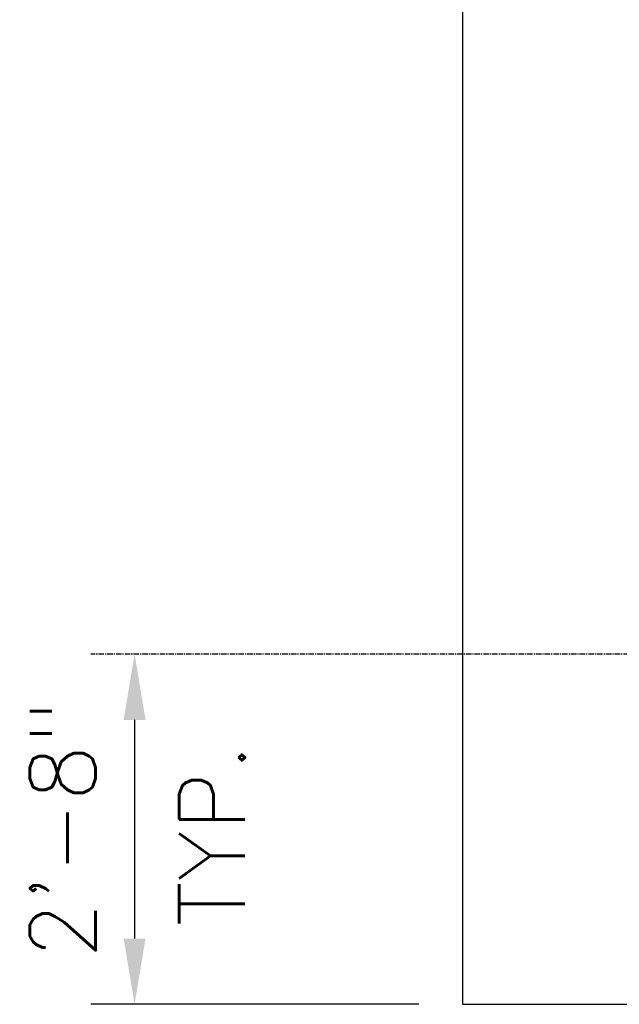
# Model space of a CAD drawing. Extents: x -169 to 7270, y -140 to 2984.
# Tile 574 of 656: x 6351 to 6406, y 1218 to 1308. Entities that reach past the tile are written whole.
import ezdxf

# ---------------------------------------------------------------- set-up
doc = ezdxf.new("R2010")
doc.units = 0
doc.header["$MEASUREMENT"] = 0
doc.header["$PDSIZE"] = 1
doc.linetypes.add('CENTER1', pattern=[0.6625, 0.5, -0.075, 0.0125, -0.075])
doc.layers.get('DEFPOINTS').update_dxf_attribs({"linetype": 'CONTINUOUS'})
for name, color, linetype in [('CENTERLINE', 3, 'CENTER1'), ('DIM', 3, 'CONTINUOUS'), ('TANK-SLAB', 6, 'CONTINUOUS')]:
    doc.layers.add(name, color=color, linetype=linetype)
doc.styles.add('SIMPLEX', font='simplex')
doc.styles.add('TANK-SLAB$0$SIMPLEX', font='simplex')
doc.dimstyles.new('DIM64', dxfattribs={"dimscale": 64, "dimtxt": 0.09375, "dimasz": 0.09375, "dimexe": 0.0625, "dimexo": 0.0625, "dimgap": 0.046875, "dimtad": 1, "dimdec": 4, "dimzin": 3, "dimdsep": 46, "dimlunit": 4, "dimtxsty": 'SIMPLEX', "dimcen": 0, "dimclrd": 256, "dimclre": 256, "dimclrt": 256, "dimadec": 0, "dimazin": 0, "dimtfac": 1, "dimtdec": 4, "dimtmove": 0, "dimatfit": 3, "dimfxl": 1, "dimfrac": 2, "dimtolj": 1, "dimtzin": 0, "dimarcsym": 0})

# ---------------------------------------------------------------- blocks, each defined once
blk = doc.blocks.new('*D96')
at = {"layer": 'DEFPOINTS', "color": 0, "transparency": 16777216}
for p in [(6391.694, 1218.018), (6391.694, 1188.018), (6423.694, 1188.018)]:
    blk.add_point(p, dxfattribs=at)
at = {"layer": 'DIM', "lineweight": -2, "transparency": 16777216}
for p, q in [((6391.694, 1214.018), (6391.694, 1184.018)), ((6417.694, 1188.018), (6397.694, 1188.018))]:
    blk.add_line(p, q, dxfattribs=at)
at = {"layer": 'DIM', "transparency": 16777216}
for points in [[(6397.694, 1189.018), (6397.694, 1187.018), (6391.694, 1188.018)], [(6417.694, 1189.018), (6417.694, 1187.018), (6423.694, 1188.018)]]:
    blk.add_solid(points, dxfattribs=at)
at = {"layer": 'DIM', "transparency": 16777216, "insert": (6407.694, 1194.59), "char_height": 6, "attachment_point": 5, "style": 'SIMPLEX'}
blk.add_mtext('\\A1;2\'-8"', dxfattribs=at)
blk = doc.blocks.new('*D97')
at = {"layer": 'DEFPOINTS', "color": 0, "transparency": 16777216}
for p in [(6361.694, 1250.018), (6361.694, 1218.018), (6391.694, 1218.018)]:
    blk.add_point(p, dxfattribs=at)
at = {"layer": 'DIM', "lineweight": -2, "transparency": 16777216}
for p, q in [((6361.694, 1244.018), (6361.694, 1224.018)), ((6387.694, 1218.018), (6357.694, 1218.018))]:
    blk.add_line(p, q, dxfattribs=at)
at = {"layer": 'DIM', "transparency": 16777216}
for points in [[(6360.694, 1244.018), (6362.694, 1244.018), (6361.694, 1250.018)], [(6360.694, 1224.018), (6362.694, 1224.018), (6361.694, 1218.018)]]:
    blk.add_solid(points, dxfattribs=at)
at = {"layer": 'DIM', "transparency": 16777216, "insert": (6355.123, 1234.018), "char_height": 6, "attachment_point": 5, "rotation": 90, "style": 'SIMPLEX'}
blk.add_mtext('\\A1;2\'-8"', dxfattribs=at)

msp = doc.modelspace()

# ---------------------------------------------------------------- linework, layer by layer
at = {"layer": 'CENTERLINE'}
msp.add_line((6423.69428, 1250.01839), (6357.69428, 1250.01839), dxfattribs=at)
at = {"layer": 'TANK-SLAB'}
msp.add_lwpolyline([(7015.69428, 1218.01839), (7015.69428, 1578.01839), (6391.69428, 1578.01839), (6391.69428, 1218.01839)], close=True, dxfattribs=at)

# ---------------------------------------------------------------- texts
at = {"layer": 'DIM', "style": 'TANK-SLAB$0$SIMPLEX'}
msp.add_text('TYP.', height=6, rotation=90, dxfattribs=at).set_placement((6371.77854, 1225.14851))

# ---------------------------------------------------------------- dimensions: what is measured, and where the dimension line sits
at = {"layer": 'DIM'}
for base, p1, angle, picture, middle in [((6361.69428, 1218.01839), (6361.69428, 1250.01839), 270, '*D97', (6355.12285, 1234.01839)), ((6391.69428, 1188.01839), (6423.69428, 1188.01839), 180, '*D96', (6407.69428, 1194.58982))]:
    dim = msp.add_linear_dim(base=base, p1=p1, p2=(6391.69428, 1218.01839), angle=angle, dimstyle='DIM64', override={"dimse1": 1}, dxfattribs=at)
    dim.commit()
    dim.dimension.update_dxf_attribs({"geometry": picture, "text_midpoint": middle})

doc.saveas('drawing.dxf')
